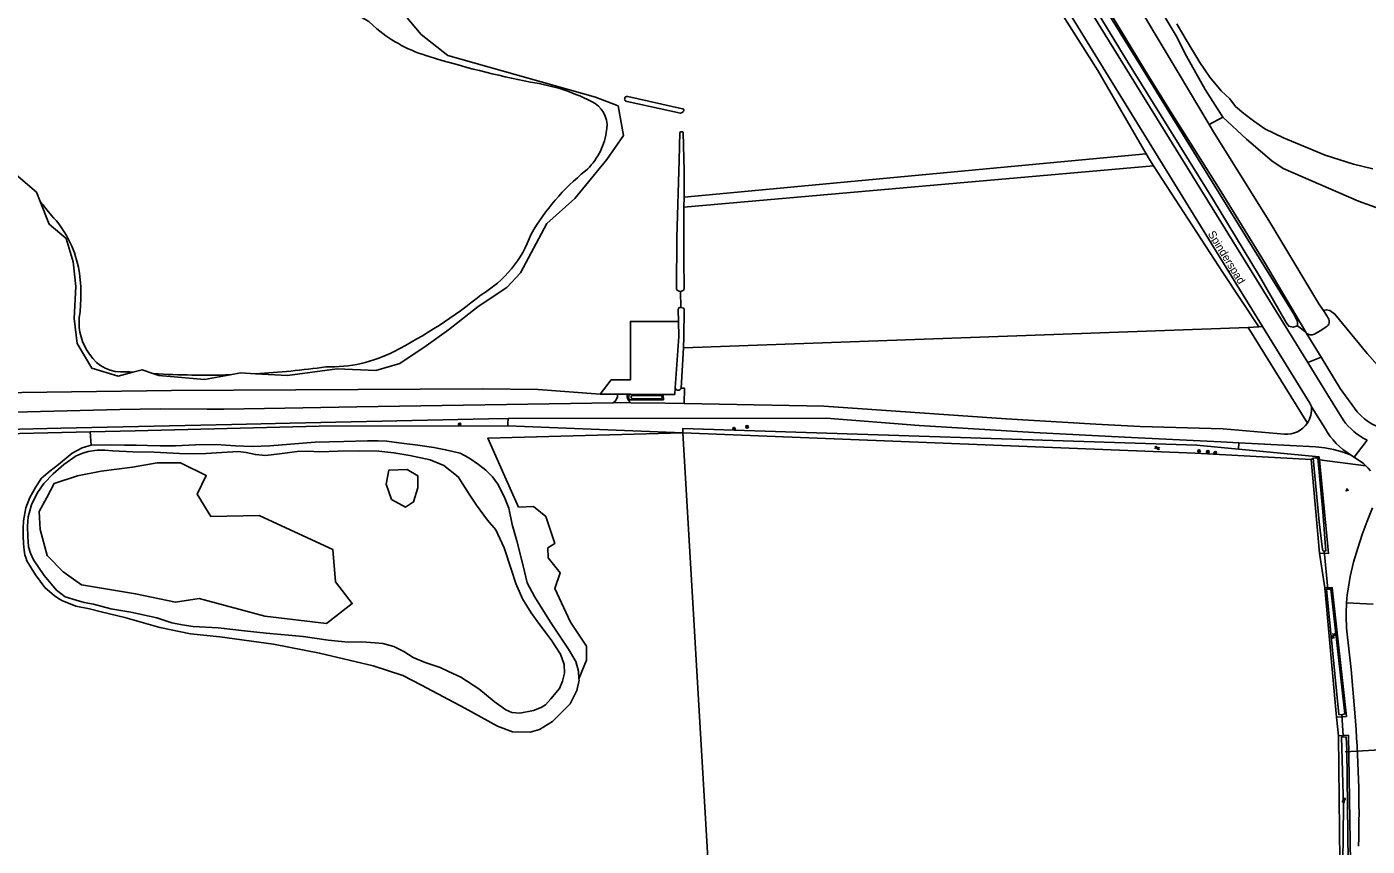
# Model space of a CAD drawing. Extents: x 130998 to 133001, y 398999 to 403002.
# Drawn here: x 131935.9 to 132354.5, y 402367.8 to 402623.8 of the extents above; entities that cross this region are included whole.
import ezdxf

# ---------------------------------------------------------------- set-up
doc = ezdxf.new("R2010")
doc.units = 0
for name, color, linetype in [('gg-anno-openbare ruimte label', 7, 'Continuous'), ('gg-knt-bronhoudergrens', 7, 'Continuous'), ('gg-knt-onverhard', 7, 'Continuous'), ('gg-knt-verharding', 7, 'Continuous'), ('gg-kntw-bovenkant insteek waterloop', 7, 'Continuous'), ('gg-kntw-waterlijn', 7, 'Continuous'), ('gg-kwrk-duiker nz buis', 7, 'Continuous'), ('gt-grn-groengrens', 7, 'Continuous'), ('gt-grn-vlakafsluiter', 7, 'Continuous'), ('gt-symb-boom', 7, 'Continuous'), ('gt-symb-groenvak', 7, 'Continuous'), ('gt-symb-watersymbool', 7, 'Continuous'), ('gx-grn-maaiveld', 7, 'Continuous')]:
    doc.layers.add(name, color=color, linetype=linetype)

# ---------------------------------------------------------------- blocks, each defined once
blk = doc.blocks.new('gt0-BOOM')
at = {"layer": 'gt-symb-boom'}
for radius in [0.4, 0.2]:
    blk.add_circle((0, 0), radius, dxfattribs=at)
blk = doc.blocks.new('gt0-WA')
at = {"layer": 'gt-symb-watersymbool'}
for centre, start, end in [((-0.32, 0.02), 28.0725, 151.9275), ((0.43, 0.42), 208.0725, 331.9275), ((-0.32, -0.43), 28.0725, 151.9275), ((0.43, -0.03), 208.0725, 331.9275)]:
    blk.add_arc(centre, 0.425, start, end, dxfattribs=at)
blk = doc.blocks.new('gt0-GRVAK')
at = {"layer": 'gt-symb-groenvak'}
for p, q in [((-0.11, 0.19), (-0.23, 0.24)), ((-0.18, 0.15), (0.09, 0.15)), ((-0.09, 0.21), (-0.16, 0.32)), ((-0.05, 0.21), (-0.05, 0.39)), ((0, 0.21), (0.06, 0.32)), ((0.01, 0.19), (0.13, 0.24)), ((0.26, -0.05), (0.2, 0.06)), ((0.3, -0.05), (0.3, 0.13)), ((0.35, -0.05), (0.41, 0.06)), ((-0.24, -0.23), (-0.36, -0.18)), ((-0.32, -0.26), (-0.05, -0.26)), ((-0.23, -0.21), (-0.29, -0.09)), ((-0.18, -0.2), (-0.18, -0.02)), ((-0.14, -0.21), (-0.07, -0.09)), ((-0.12, -0.23), (0, -0.18)), ((0.24, -0.07), (0.12, -0.02)), ((0.17, -0.11), (0.44, -0.11)), ((0.37, -0.07), (0.49, -0.02))]:
    blk.add_line(p, q, dxfattribs=at)

msp = doc.modelspace()

# ---------------------------------------------------------------- linework, layer by layer
at = {"layer": 'gg-knt-bronhoudergrens'}
for p, q in [((131956.05, 402493.14), (131955.73, 402497.26)), ((132356.38, 402443.44), (132348.1, 402443.85))]:
    msp.add_line(p, q, dxfattribs=at)
for points in [[(132282.87, 402169.76), (132220.82, 402200.76), (132157.52, 402232.37), (132156.59, 402233.17), (132156.19, 402234.49), (132148.5, 402365.84), (132140.82, 402496.98)], [(132110.7, 402425.93), (132110.7, 402430.28), (132105.75, 402437.8), (132100.87, 402448.32), (132102.52, 402453.21), (132098.74, 402457.93), (132098.7, 402461.03), (132100.89, 402462.4), (132098.06, 402470.8), (132094.2, 402473.97), (132089.45, 402473.73)]]:
    msp.add_lwpolyline(points, dxfattribs=at)
at = {"layer": 'gg-knt-onverhard'}
msp.add_line((132018.14, 402500), (132000, 402499.6), dxfattribs=at)
for points in [[(131751.99, 402494.24), (131838.94, 402495.85), (131946.52, 402498.42), (132000, 402499.6)], [(132018.14, 402500), (132080.15, 402501.37), (132086.27, 402501.39)], [(132308.88, 402494.18), (132278.8, 402495.63), (132250.39, 402497.11), (132214.58, 402499.3), (132185.56, 402501.55), (132086.27, 402501.39)]]:
    msp.add_lwpolyline(points, dxfattribs=at)
at = {"layer": 'gg-knt-verharding'}
msp.add_lwpolyline([(132350.64, 402409.49), (132349.58, 402423), (132348.22, 402435.04)], dxfattribs=at)
for centre, radius, start, end in [((132402.01, 402440.21), 54.04, 176.1424, 185.485), ((131991.14, 402378.39), 360.85, 358.3261, 4.9448)]:
    msp.add_arc(centre, radius, start, end, dxfattribs=at)
at = {"layer": 'gg-kntw-bovenkant insteek waterloop'}
for p, q in [((132086.21, 402500.09), (132086.2, 402500)), ((132337.08, 402488.59), (132339.68, 402459.42)), ((132344.92, 402408.19), (132341.3, 402448.55))]:
    msp.add_line(p, q, dxfattribs=at)
for points in [[(132140.82, 402496.98), (132300.8, 402490.66), (132337.08, 402488.59)], [(132341.3, 402448.55), (132343.63, 402448.58), (132348.05, 402408.38), (132344.92, 402408.19)], [(132345.6, 402402.29), (132348.68, 402402.52), (132349.34, 402362.78), (132342.81, 402318.18), (132341.12, 402318.75)], [(132341.12, 402318.75), (132345.96, 402363.2), (132345.6, 402402.29)]]:
    msp.add_lwpolyline(points, dxfattribs=at)
at = {"layer": 'gg-kntw-waterlijn'}
msp.add_line((132339.09, 402489.17), (132337.71, 402489.04), dxfattribs=at)
for points in [[(131976.6, 402487.54), (131983.88, 402487.54), (131991.98, 402483.6), (131989.17, 402477.82), (131993.43, 402470.84), (132008.54, 402471.1), (132022.27, 402464.77), (132031.51, 402460.52), (132032.39, 402450.39), (132037.59, 402443.61), (132029.54, 402437.42), (132010.25, 402439.67), (131989.74, 402445.19), (131982.36, 402444.02), (131969.92, 402446.69), (131953.03, 402449.45), (131947.28, 402453.57), (131942.34, 402458.64), (131940.14, 402466.82), (131939.84, 402472.42), (131942.17, 402476.79), (131944.5, 402481.16), (131951.72, 402483.49), (131959.16, 402484.95), (131968.93, 402486.28), (131976.6, 402487.54)], [(132337.71, 402489.04), (132339.54, 402469.19), (132340.57, 402460.47), (132340.8, 402460.1), (132341.62, 402460.04), (132340.68, 402472.29), (132339.09, 402489.17)], [(132058.05, 402479.75), (132058.05, 402483.57), (132054.75, 402485.49), (132048.99, 402485.29), (132048.13, 402480.91), (132049.81, 402476.18), (132054.21, 402473.78), (132056.68, 402475.37), (132058.05, 402479.75)], [(132341.83, 402448.1), (132345.67, 402409.03), (132346.62, 402408.85), (132347.52, 402409.15), (132343.14, 402448.16), (132341.83, 402448.1)], [(132346.57, 402401.97), (132347.16, 402380.31), (132346.92, 402362.71), (132343.91, 402334.02), (132341.78, 402319.32), (132342.49, 402318.94), (132345.22, 402337.99), (132348.64, 402363.1), (132348.23, 402397.93), (132348, 402401.95), (132346.57, 402401.97)]]:
    msp.add_lwpolyline(points, dxfattribs=at)
at = {"layer": 'gg-kwrk-duiker nz buis'}
for p, q in [((132342.23, 402448.12), (132341.14, 402460.1)), ((132346.99, 402402.36), (132346.62, 402408.85)), ((132363.96, 402398.25), (132347.71, 402397.33))]:
    msp.add_line(p, q, dxfattribs=at)
at = {"layer": 'gt-grn-groengrens'}
for p, q in [((132086.27, 402501.39), (132086.21, 402500.09)), ((132339.68, 402459.42), (132341.3, 402448.55)), ((132344.92, 402408.19), (132345.6, 402402.29))]:
    msp.add_line(p, q, dxfattribs=at)
at = {"layer": 'gt-grn-vlakafsluiter'}
for p, q in [((132337.08, 402488.59), (132337.71, 402489.04)), ((132339.09, 402489.17), (132339.53, 402489.5))]:
    msp.add_line(p, q, dxfattribs=at)
at = {"layer": 'gx-grn-maaiveld'}
for p, q in [((132305.24, 402593.23), (132309.5, 402595.61)), ((132141.18, 402570.59), (132285.5, 402584.11)), ((132141.17, 402567.46), (132287.8, 402580.38)), ((132141.17, 402567.46), (132141.18, 402570.59)), ((132140.05, 402541.14), (132140.15, 402536.06)), ((132317.32, 402529.88), (132140.97, 402523.53)), ((132320.67, 402530.12), (132317.32, 402529.88)), ((132317.32, 402529.88), (132335.85, 402499.99)), ((132321.83, 402530.21), (132320.67, 402530.12)), ((132332.77, 402530.38), (132335.38, 402528.43)), ((132140.31, 402510.94), (132140.97, 402523.53)), ((132340.17, 402520.62), (132335.98, 402518.94)), ((132115, 402509), (132118.82, 402508.99)), ((132120.36, 402508.99), (132118.82, 402508.99)), ((132123.42, 402508.99), (132120.36, 402508.99)), ((132123.42, 402508.99), (132124.57, 402508.99)), ((132134.66, 402508.98), (132124.57, 402508.99)), ((132086.16, 402499.14), (132086.2, 402500)), ((132140.82, 402496.98), (132086.16, 402499.14)), ((132314.42, 402493.88), (132308.88, 402494.18)), ((132350.49, 402489.33), (132354.54, 402494.66)), ((132314.42, 402493.88), (132314.36, 402491.88)), ((132339.53, 402489.5), (132314.36, 402491.88)), ((132350.49, 402489.33), (132349.36, 402490.11)), ((132339.53, 402489.5), (132339.63, 402488.5)), ((132339.63, 402488.5), (132354.14, 402486.64)), ((132350.49, 402489.33), (132353.37, 402487.36)), ((132354.14, 402486.64), (132353.37, 402487.36)), ((132108.37, 402420.15), (132110.7, 402425.93))]:
    msp.add_line(p, q, dxfattribs=at)
for points in [[(132321.83, 402530.21), (132220.65, 402694.56), (132204.68, 402719.03), (132197.68, 402728.99), (132172.25, 402763.01), (132155.15, 402787.35), (132137.2, 402814.87), (132113.32, 402853.55)], [(132172.11, 402779.98), (132177.69, 402772.72), (132205.84, 402734.82), (132227.96, 402701.89), (132283.53, 402611.97), (132293.02, 402596.61), (132331.83, 402533.76), (132332.81, 402531.77), (132332.77, 402530.38)], [(132169.4, 402778.49), (132169.81, 402777.29), (132191.65, 402749.46), (132205.45, 402730.32), (132228.83, 402695.65), (132250.21, 402661.34), (132279.83, 402612.7), (132306.2, 402570.16), (132320.86, 402545.95), (132329.28, 402531.46), (132330.04, 402530.28), (132331.4, 402529.95), (132332.77, 402530.38)], [(132335.98, 402518.94), (132245.53, 402665.32), (132230.82, 402689.13)], [(132285.5, 402584.11), (132270.42, 402610.09), (132250.05, 402642.46), (132225.68, 402680.63), (132224.2, 402682.23)], [(132305.24, 402593.23), (132295.51, 402609.51), (132279.13, 402636.93)], [(132007.37, 402515.42), (132017.4, 402514.91), (132032.89, 402516.91), (132044.89, 402516.41), (132052.38, 402518.66), (132060.62, 402524.16), (132067.62, 402529.15), (132076.86, 402536.4), (132085.86, 402542.39), (132090.11, 402546.89), (132098.35, 402562.38), (132107.09, 402570.12), (132117.09, 402582.37), (132122.33, 402589.86), (132120.58, 402599.1), (132113.59, 402601.85), (132067.37, 402614.84), (132059.13, 402621.34), (132054.13, 402627.34), (132046.39, 402633.08), (132036.89, 402634.33), (132020.9, 402633.08), (132015.91, 402632.33), (132015.65, 402632.34)], [(132285.77, 402636.38), (132294.86, 402620.95), (132298.11, 402614.65), (132303.89, 402604.21), (132309.5, 402595.61)], [(131913.39, 402628.06), (131906.48, 402627.83), (131901.49, 402625.09), (131898.99, 402617.34), (131902.49, 402609.85), (131927.47, 402585.61), (131932.46, 402577.62), (131938.96, 402572.12), (131940.12, 402569.23)], [(132274.93, 402627.06), (132284.96, 402610.45), (132293.16, 402597.37), (132308.06, 402573.64), (132322.46, 402550.23), (132334.98, 402529.11), (132335.38, 402528.43)], [(132295.12, 402624.67), (132297.72, 402620.23), (132302.3, 402612.68), (132305.41, 402608.01), (132308.91, 402603.77), (132311.62, 402601.3), (132313.46, 402598.94), (132315.98, 402596.68), (132319.05, 402594.43), (132322.57, 402591.96), (132328.43, 402589.15), (132341.38, 402583.72), (132350.24, 402580.86), (132356.26, 402579.4)], [(132497.63, 402619.89), (132497.06, 402617.07), (132484.43, 402610.04), (132479.76, 402601.47), (132482.52, 402592.85), (132472.29, 402585.71), (132465.23, 402579.94), (132455.58, 402574.64), (132444.99, 402570.71), (132433.27, 402567.71), (132405.48, 402563.85), (132393.67, 402563.6), (132364.5, 402565.36), (132358.17, 402567.04), (132351.78, 402569.33), (132328.3, 402579.53), (132324.73, 402581.91), (132316.88, 402588.68), (132309.5, 402595.61)], [(132123.67, 402601.99), (132140.71, 402598.14), (132141.01, 402598.04), (132141.13, 402597.91), (132141.11, 402597.7), (132140.98, 402597.35), (132140.73, 402597.09), (132140.44, 402596.89), (132140.09, 402596.86), (132123.38, 402600.48)], [(132141.18, 402570.59), (132141.19, 402578.8), (132140.92, 402590.8), (132140.8, 402590.93), (132140.56, 402590.99), (132140.2, 402590.98), (132139.97, 402590.91), (132139.9, 402590.78), (132139.62, 402582.09), (132138.93, 402558), (132138.88, 402541.88)], [(132340.87, 402535.13), (132339.48, 402537.28), (132324.09, 402562.76), (132306.55, 402591.02), (132305.24, 402593.23)], [(132287.8, 402580.38), (132286.52, 402582.34), (132285.5, 402584.11)], [(132320.67, 402530.12), (132309.45, 402547.01), (132287.8, 402580.38)], [(131940.12, 402569.23), (131942.96, 402562.13), (131948.2, 402557.63), (131950.45, 402550.39), (131951.2, 402542.64), (131950.7, 402532.65), (131951.7, 402524.91), (131956.2, 402517.16), (131964.44, 402514.66), (131969.04, 402515.89)], [(132141.22, 402541.89), (132141.15, 402551.35), (132141.17, 402567.46)], [(132139.45, 402531.74), (132139.36, 402535.36), (132139.43, 402535.89), (132139.9, 402536.07), (132140.15, 402536.06)], [(132140.97, 402523.53), (132141.15, 402526.97), (132141.25, 402535.37), (132141.16, 402535.86), (132140.57, 402536.05), (132140.15, 402536.06)], [(132340.87, 402535.13), (132341.74, 402535.4), (132342.84, 402535.21), (132344.48, 402534.04), (132354.52, 402521.76), (132357.76, 402518.15)], [(132342.37, 402532.81), (132342.1, 402533.23), (132340.87, 402535.13)], [(132115, 402509), (132118.41, 402513.48), (132124.42, 402513.47), (132124.45, 402531.74), (132139.45, 402531.74)], [(132138.43, 402510.99), (132139.57, 402527.03), (132139.45, 402531.74)], [(132321.83, 402530.21), (132336.6, 402506.22), (132337.14, 402505.2)], [(132335.38, 402528.43), (132335.52, 402528.2), (132340.17, 402520.62)], [(132338.12, 402527.8), (132340.33, 402529.16), (132341.74, 402530.02)], [(132340.17, 402520.62), (132346.15, 402510.85), (132351.44, 402503.52)], [(131969.04, 402515.89), (131971.94, 402516.66), (131975.62, 402515.43)], [(131975.62, 402515.43), (131977.18, 402514.91), (131991.42, 402513.66), (131999.42, 402515.09)], [(132007.37, 402515.42), (132002.67, 402515.66), (131999.42, 402515.09)], [(132347.07, 402500.99), (132341.93, 402509.3), (132335.98, 402518.94)], [(132138.43, 402510.99), (132138.29, 402508.98), (132134.66, 402508.98)], [(132141.24, 402506.15), (132141.29, 402510.9), (132140.31, 402510.94)], [(132115, 402509), (132095.59, 402510.52), (132078.2, 402510.74), (131981.13, 402510.14), (131910.89, 402509.3), (131863.6, 402508.86)], [(132134.66, 402508.98), (132134.74, 402507.32), (132124.32, 402507.3)], [(132134.39, 402507.67), (132125.07, 402507.62), (132124.89, 402507.68), (132124.74, 402507.83), (132124.67, 402508.07), (132124.68, 402508.33), (132124.82, 402508.5), (132125.1, 402508.59), (132134.3, 402508.66), (132134.39, 402507.67)], [(131678.65, 402496.1), (131699.18, 402496.73), (131716.52, 402497.18), (131750.04, 402498.18), (131763.51, 402498.74), (131769.42, 402499.01), (131785.08, 402499.81), (131806.72, 402500.13), (131819.93, 402500.59), (131834.41, 402501.45), (131849.72, 402501.47), (131860.07, 402501.82), (131864.88, 402501.98), (131871.46, 402501.86), (131885.58, 402502.13), (131895.36, 402502.19), (131911.24, 402502.9), (131964.96, 402504.3), (131977.65, 402504.48), (131992.24, 402504.39), (131997.49, 402504.4), (132016.52, 402504.67), (132038.96, 402505.09), (132119.07, 402506.33)], [(132119.07, 402506.33), (132123.14, 402506.39), (132124.62, 402506.37)], [(132124.62, 402506.37), (132135.27, 402506.26), (132141.24, 402506.15)], [(132141.24, 402506.15), (132152.23, 402505.96), (132184.88, 402505.3), (132241.83, 402501.36), (132269.76, 402499.72), (132283.6, 402498.95), (132309.57, 402498.19), (132328.75, 402496.58)], [(132341.44, 402498.3), (132337.34, 402504.81), (132337.14, 402505.2)], [(132086.16, 402499.14), (132027.2, 402499.04), (131969.74, 402497.59), (131955.73, 402497.26)], [(131955.73, 402497.26), (131911.58, 402496.24), (131838.26, 402494.59), (131834.7, 402494.53)], [(131956.05, 402493.14), (131962.09, 402493.26), (131966.44, 402493.14), (131970.19, 402493.08), (131973.62, 402492.98), (131977.58, 402492.94), (131982.42, 402492.88), (131988.62, 402493.23), (131995.07, 402493.36), (132001.06, 402492.93), (132006.32, 402492.69), (132011.82, 402492.9), (132018.25, 402493.42), (132026, 402494.09), (132034.99, 402494.29), (132042.3, 402494.45), (132045.64, 402494.49), (132048.32, 402494.33), (132052.12, 402493.85), (132058.08, 402493.14), (132063.05, 402492.42), (132066.7, 402491.68), (132071.31, 402490.61), (132074, 402489.16), (132076.95, 402487.09), (132079.3, 402485.26), (132081.38, 402483.17), (132083.06, 402480.95), (132084.97, 402477.07), (132086.52, 402473.39), (132087.5, 402468.29), (132088.99, 402463.22), (132089.99, 402459.13), (132091.33, 402453.66), (132092.23, 402450.11), (132094.48, 402445.85), (132099.46, 402437.83), (132105.12, 402429.4), (132107.41, 402425.49), (132108.25, 402422.51), (132108.37, 402420.15)], [(132089.45, 402473.73), (132086.85, 402479.58), (132079.87, 402495.27), (132140.82, 402496.98)], [(132314.36, 402491.88), (132301.3, 402493.12), (132140.84, 402498.32), (132140.82, 402496.98)], [(131946.35, 402444.89), (131944.57, 402446.04), (131941.6, 402448.66), (131938.66, 402452.58), (131935.95, 402457.01), (131935.72, 402457.7), (131935.32, 402458.88), (131935.06, 402460.34), (131934.92, 402462.37), (131934.78, 402464.84), (131934.79, 402467.14), (131934.88, 402469.44), (131935.62, 402473.53), (131936.86, 402476.77), (131938.72, 402480.05), (131940.52, 402482.77), (131943.08, 402484.96), (131945.82, 402487.12), (131950.1, 402490.61), (131953.24, 402492.25), (131956.05, 402493.14)], [(131988.03, 402490.45), (131991.91, 402490.5), (131996.87, 402490.83), (132001.91, 402491.12), (132004.4, 402490.81), (132007.35, 402490.16), (132010.45, 402489.84), (132015.69, 402490.49), (132020.4, 402491.18), (132023.84, 402491.21), (132027.47, 402491.01), (132033.18, 402491.25), (132039.61, 402491.31), (132045.91, 402491.2), (132050.59, 402490.76), (132055.6, 402489.84), (132061.93, 402488.52), (132066.14, 402486.78), (132070.67, 402483.23), (132074.29, 402477.46), (132076.33, 402474.37), (132079.77, 402469.71), (132082.42, 402466.62), (132085.06, 402461.01), (132087.3, 402454.1), (132088.65, 402449.85), (132090.73, 402445.11), (132093.45, 402440.75), (132096.2, 402437.01), (132099.71, 402432.28), (132102.59, 402427.8), (132103.74, 402424.61), (132103.85, 402421.91), (132103.21, 402419.39), (132102.32, 402417.15), (132099.56, 402413.83), (132097.91, 402412.05), (132096.54, 402411.13), (132094.2, 402410.27), (132089.95, 402409.45), (132087.36, 402409.56), (132085.49, 402410.42), (132081.84, 402413.07), (132077.13, 402417.03), (132071.47, 402420.6), (132067.65, 402422.42), (132065, 402423.65), (132060.35, 402425.22), (132056.55, 402426.81), (132053.65, 402428.68), (132050.58, 402430.26), (132047.12, 402431.12), (132044.75, 402431.36), (132040.48, 402431.66), (132036.32, 402431.55), (132030, 402432.15), (132022.24, 402433.37), (132010.71, 402434.36), (132003.95, 402435.11), (131995.72, 402436.08), (131987.89, 402436.52), (131984.45, 402437.03), (131981.19, 402437.65), (131976.5, 402439.17), (131968.44, 402440.94), (131962.16, 402441.99), (131956.76, 402443.49), (131953.88, 402443.98), (131951.39, 402444.65), (131947.88, 402445.69), (131945.18, 402447.77), (131941.38, 402452.36), (131938.04, 402457.26), (131937.08, 402459.34), (131936.5, 402461.32), (131936.22, 402464.5), (131936.2, 402467.8), (131936.39, 402470.72), (131937.4, 402474.47), (131939.13, 402478.1), (131941.24, 402481.12), (131944.2, 402484.2), (131947.45, 402487.04), (131951.31, 402489.8), (131953.45, 402490.64), (131955.08, 402491.18), (131957.86, 402491.5), (131960.26, 402491.51), (131962.67, 402491.33), (131969.04, 402491.04), (131975.73, 402490.96), (131983.67, 402490.46), (131988.03, 402490.45)], [(132314.42, 402493.88), (132338.49, 402492.55), (132341.27, 402492.28), (132344.02, 402491.78), (132346.72, 402491.05), (132349.36, 402490.11)], [(132339.63, 402488.5), (132342.48, 402459.28), (132339.68, 402459.42)], [(132354.14, 402486.64), (132354.89, 402485.89), (132355.61, 402485.11)], [(132356.15, 402473.57), (132354.49, 402469.41), (132352.99, 402465.19), (132351.64, 402460.92), (132350.3, 402456.53), (132349.24, 402452.07), (132348.47, 402447.54), (132348.32, 402446.31), (132348.19, 402445.08), (132348.1, 402443.85)], [(131946.35, 402444.89), (131946.89, 402444.54), (131951.28, 402442.83), (131955.53, 402441.95), (131959.2, 402441.07), (131966.57, 402439.25), (131977.48, 402436.19), (131987.04, 402434.21), (131996.24, 402433.25), (132012.93, 402430.93), (132027.39, 402428.17), (132044.07, 402424.23), (132053.34, 402421.15), (132059.18, 402418.16), (132072.78, 402411.01), (132082.96, 402405.33), (132087.57, 402403.55), (132093.16, 402403.49), (132096.02, 402404.27), (132100.12, 402406.79), (132105.66, 402412.36), (132107.71, 402416.47), (132108.39, 402419.68), (132108.37, 402420.15)]]:
    msp.add_lwpolyline(points, dxfattribs=at)
for centre, radius, start, end in [((132033.05, 402612.12), 16.43, 42.1012, 89.1244), ((132074.47, 402658.63), 45.98, 230.5385, 253.7744), ((132164, 402952), 352.71, 253.1258, 258.4314), ((132085.43, 402548.47), 58.51, 61.3846, 82.3032), ((132108.61, 402592.8), 8.55, 346.1269, 55.4131), ((132123.41, 402601.25), 0.776, 71.1224, 267.0615), ((132096.83, 402593.93), 20.33, 311.7555, 351.0243), ((132155.55, 402522.78), 71.94, 128.9088, 149.7357), ((131710.64, 402382.05), 296.13, 38.1205, 39.2023), ((131920.59, 402542.6), 32.02, 10.9735, 44.0408), ((132059.49, 402571), 35.97, 300.673, 340.576), ((131904.66, 402539.92), 48.18, 351.6445, 10.4912), ((132140.05, 402542.43), 1.29, 205.2295, 270.2266), ((132140.05, 402542.43), 1.3, 270.2205, 335.2894), ((131979.46, 402661.76), 156.49, 297.0563, 308.9507), ((131968.49, 402531.38), 16.24, 174.5415, 217.1666), ((132340.69, 402531.73), 2, 301.6133, 32.8333), ((132337.07, 402529.5), 2, 212.3772, 301.5877), ((131965.52, 402527.69), 11.71, 211.5532, 276.8264), ((132030.61, 402561.18), 43.64, 268.3563, 297.3197), ((131987.36, 402743.61), 228.46, 264.8662, 265.4013), ((131991.6, 402794.1), 279.12, 266.7188, 271.6056), ((131991.6, 402792.99), 278.02, 273.2511, 277.8064), ((132139.38, 402511.25), 0.983, 195.2136, 341.7443), ((132117.84, 402508.57), 2.56, 298.7354, 9.6383), ((132126.07, 402508.62), 2.68, 172.1417, 237.2365), ((132124.69, 402508.11), 0.887, 97.8691, 245.452), ((132329.39, 402504.35), 7.8, 326.0101, 6.2541), ((132363.06, 402513.12), 15.08, 219.5671, 267.5993), ((132329.39, 402504.35), 7.8, 265.3264, 326.0144), ((132363.53, 402512.84), 20.29, 215.7474, 243.692), ((132360.03, 402508.34), 21.12, 208.3636, 239.6519)]:
    msp.add_arc(centre, radius, start, end, dxfattribs=at)

# ---------------------------------------------------------------- block references
at = {"layer": 'gt-symb-boom'}
for p in [(132071.12, 402499.61), (132156.82, 402498.27), (132160.87, 402498.83), (132302.04, 402491.3), (132304.76, 402491.01), (132307.1, 402490.77)]:
    msp.add_blockref('gt0-BOOM', p, dxfattribs=at)
at = {"layer": 'gt-symb-groenvak'}
msp.add_blockref('gt0-GRVAK', (132348.24, 402479.13), dxfattribs=at)
at = {"layer": 'gt-symb-watersymbool'}
msp.add_blockref('gt0-WA', (132288.91, 402492.23), dxfattribs=at)
at = {"layer": 'gt-symb-watersymbool', "rotation": 95.1062417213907}
for p in [(132343.99, 402433.46), (132347.25, 402382.13)]:
    msp.add_blockref('gt0-WA', p, dxfattribs=at)

# ---------------------------------------------------------------- texts
at = {"layer": 'gg-anno-openbare ruimte label'}
msp.add_text('Spinderspad', height=2.5, rotation=301.6, dxfattribs=at).set_placement((132304.66, 402559.12))

doc.saveas('drawing.dxf')
